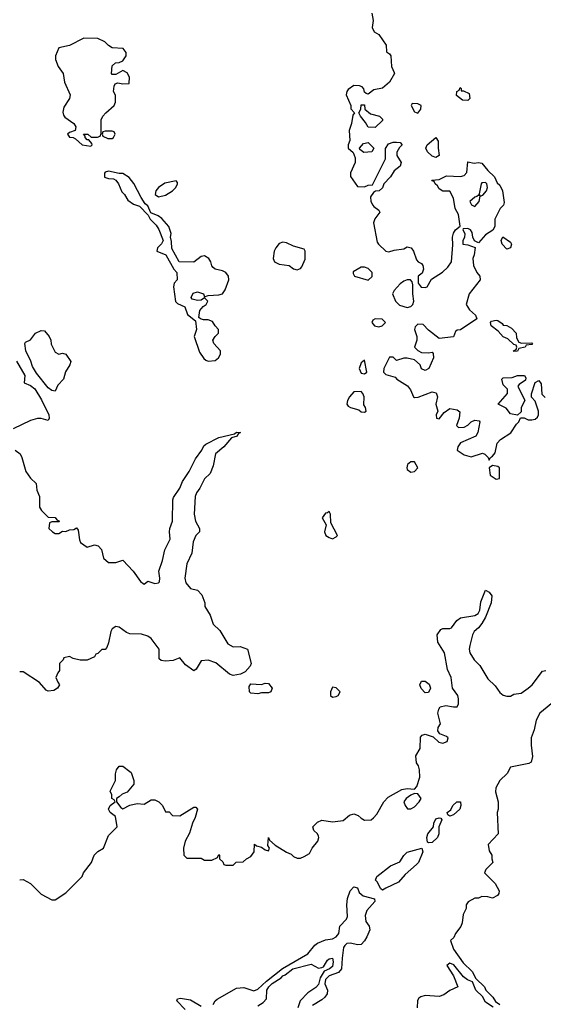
# Model space of a CAD drawing. Header units: inches. Extents: x 2380249 to 2585472, y 382747 to 546448.
# Tile 301 of 626: x 2545510 to 2548455, y 402851 to 408394. Entities that reach past the tile are written whole.
import ezdxf

# ---------------------------------------------------------------- set-up
doc = ezdxf.new("R2010")
doc.units = ezdxf.units.IN
doc.header["$MEASUREMENT"] = 0
doc.layers.add('C5440', color=7, linetype='Continuous')

msp = doc.modelspace()

# ---------------------------------------------------------------- linework, layer by layer
at = {"layer": 'C5440', "color": 4}
for points, elevation in [([(2547491, 408430), (2547498.8, 408390), (2547492, 408350), (2547504.7, 408324.7), (2547530.7, 408310.7), (2547572, 408250), (2547572.7, 408212.7), (2547590, 408202), (2547598, 408190), (2547601, 408130), (2547616.9, 408096.9), (2547618, 408090), (2547590, 408042), (2547550, 408008.7), (2547501, 407999), (2547470, 407975.3), (2547458, 407978), (2547450, 407986), (2547445.2, 408005.2), (2547436.5, 408016.5), (2547422, 408022), (2547390, 408023.7), (2547358.4, 408001.6), (2547350.6, 407990), (2547346.8, 407970), (2547372, 407910), (2547372.7, 407892.7), (2547394, 407870), (2547383.6, 407856.4), (2547376, 407810), (2547362.8, 407770), (2547366.4, 407713.6), (2547358, 407690), (2547358, 407670), (2547385.4, 407645.4), (2547396.9, 407616.9), (2547396, 407590), (2547371.2, 407531.1), (2547370.9, 407510.9), (2547410, 407454), (2547450, 407452), (2547470, 407462), (2547495.3, 407464.7), (2547568, 407610), (2547568, 407668), (2547584.7, 407695.3), (2547610, 407704.7), (2547630, 407704.7), (2547650, 407702), (2547662, 407690), (2547646, 407674), (2547631.6, 407648.4), (2547631.3, 407630), (2547656.3, 407590), (2547650.6, 407570), (2547616.3, 407543.7), (2547594.8, 407510), (2547558.8, 407470), (2547550, 407448), (2547532, 407430), (2547511.3, 407428.7), (2547499.6, 407420.4), (2547483.6, 407396.4), (2547484.7, 407370), (2547496, 407350), (2547501.4, 407341.4), (2547530, 407322), (2547536, 407310), (2547507.1, 407272.9), (2547500.7, 407250), (2547521.3, 407141.3), (2547527.3, 407130), (2547570, 407090.7), (2547586.8, 407086.8), (2547616.3, 407096.3), (2547670, 407104.7), (2547690, 407114.8), (2547711, 407110), (2547724.7, 407090), (2547741.4, 407041.4), (2547750.7, 407030.7), (2547770, 407021), (2547777.3, 407010), (2547780.7, 406990), (2547773.7, 406966.3), (2547752, 406950), (2547751.3, 406910), (2547768, 406888), (2547790, 406885.5), (2547802, 406890), (2547827.2, 406932.8), (2547888.4, 406971.6), (2547918.8, 407001.2), (2547939.3, 407030), (2547946.6, 407126.6), (2547945.1, 407170), (2547950, 407192), (2547962, 407210), (2547988.4, 407231.6), (2547977.6, 407297.6), (2547959, 407330), (2547949.2, 407390), (2547930, 407428), (2547890, 407428), (2547870, 407442), (2547859.3, 407459.3), (2547846, 407470), (2547842, 407482), (2547830, 407486), (2547828.7, 407491.3), (2547870, 407494.8), (2547910, 407514), (2547989.1, 407510.9), (2548010, 407516), (2548025.6, 407534.4), (2548030, 407594), (2548066, 407586), (2548090.5, 407590.5), (2548110, 407586), (2548144, 407544), (2548181, 407510), (2548196, 407476), (2548210, 407462), (2548226, 407430), (2548235.3, 407364.7), (2548231.3, 407350), (2548212, 407330), (2548182, 407270), (2548182, 407230), (2548171.3, 407208.7), (2548130, 407182), (2548090, 407138), (2548068.4, 407148.4), (2548058, 407170), (2548055.3, 407195.3), (2548046, 407210), (2548030, 407218), (2548003.6, 407216.4), (2548002, 407210), (2548014, 407190), (2548011.6, 407168.4), (2548002, 407150), (2548002, 407130), (2548030, 407126), (2548072, 407112), (2548066.8, 407070), (2548058.8, 407050), (2548062.8, 407010), (2548081, 406970), (2548097.3, 406950), (2548099.1, 406930), (2548038.8, 406850), (2548022, 406790), (2548039.8, 406759.8), (2548074, 406730), (2548082, 406710), (2547990, 406648), (2547970, 406646), (2547962, 406638), (2547950.7, 406609.3), (2547870, 406599), (2547810, 406646), (2547778.6, 406678.6), (2547750, 406679.3), (2547735.2, 406664.8), (2547730.5, 406650), (2547743.8, 406610), (2547743, 406590), (2547730.8, 406550), (2547750, 406530.8), (2547770, 406521), (2547810, 406518), (2547830, 406522), (2547835.3, 406515.3), (2547838, 406490), (2547812, 406430), (2547790, 406418), (2547770, 406428), (2547762, 406450), (2547730, 406479), (2547690, 406488.7), (2547670, 406488.7), (2547630, 406475.3), (2547610, 406494), (2547590, 406494), (2547557.6, 406430), (2547557.1, 406410), (2547570, 406395.5), (2547621, 406381), (2547631.3, 406370), (2547692.1, 406332.1), (2547707.7, 406310), (2547724.7, 406270), (2547730, 406266.8), (2547752.1, 406267.9), (2547830, 406298.8), (2547852.5, 406292.5), (2547860.7, 406270), (2547851, 406230), (2547861, 406190), (2547852, 406170), (2547854, 406150), (2547870, 406146), (2547897.2, 406182.8), (2547930, 406204.7), (2547970, 406198), (2547985.4, 406185.4), (2547982.8, 406150), (2547966, 406110), (2547978, 406098), (2548010, 406100.7), (2548030, 406111), (2548050, 406130.8), (2548070, 406138.8), (2548095.3, 406135.3), (2548098, 406130), (2548087.3, 406070), (2548074.8, 406050), (2547988.5, 406011.5), (2547974, 405990), (2547971, 405970), (2548010, 405944), (2548050, 405933), (2548113.2, 405953.2), (2548127.1, 405947.1), (2548144.7, 405930), (2548150, 405914), (2548158, 405930), (2548170, 405936), (2548184.1, 405955.9), (2548195.3, 406010), (2548215.3, 406030), (2548272, 406068), (2548303.7, 406116.3), (2548318, 406130), (2548327.3, 406152.7), (2548348, 406152), (2548370, 406141), (2548390, 406141), (2548410, 406144.7), (2548423.1, 406156.9), (2548428.7, 406170), (2548428.7, 406190), (2548410, 406246), (2548388.4, 406268.4), (2548388.4, 406288.4), (2548409, 406351), (2548430, 406362), (2548443.6, 406343.6), (2548446, 406286), (2548466, 406266)], 28), ([(2545491.2, 406471.2), (2545538.7, 406390), (2545534.8, 406350), (2545570, 406333.7), (2545595.2, 406315.2), (2545633.3, 406253.3), (2545673, 406170), (2545676, 406150), (2545670, 406138), (2545631.6, 406148.4), (2545610, 406148.7), (2545570, 406138), (2545474, 406090)], 24), ([(2545484.7, 405970), (2545512, 405950), (2545522, 405930), (2545544.7, 405850), (2545570, 405812), (2545602, 405782), (2545605.4, 405745.4), (2545622, 405710), (2545622, 405650), (2545632, 405630), (2545670, 405594), (2545710, 405592), (2545718, 405578), (2545734, 405570), (2545730, 405566), (2545690, 405566), (2545678, 405562), (2545674, 405530), (2545694, 405510), (2545710, 405502), (2545730, 405502), (2545750, 405514), (2545770, 405512), (2545790, 405522), (2545815.3, 405524.7), (2545830, 405534), (2545839.6, 405519.6), (2545845.4, 405465.4), (2545852, 405450), (2545890, 405424.7), (2545930, 405438), (2545950.9, 405430.9), (2545970, 405412), (2545982, 405362), (2546010, 405338), (2546050, 405338.8), (2546090, 405351.3), (2546147.7, 405290), (2546190, 405231), (2546210, 405216), (2546230, 405232), (2546270, 405219.5), (2546290, 405223.7), (2546295.8, 405230), (2546298.9, 405250), (2546293.3, 405290), (2546313.3, 405350), (2546326, 405410), (2546356.2, 405470), (2546351.8, 405510), (2546354, 405530), (2546369.4, 405570), (2546372, 405690), (2546375.9, 405704.1), (2546410, 405756), (2546426.2, 405793.8), (2546462.7, 405850), (2546498, 405922), (2546534, 405970), (2546546, 405994), (2546556.5, 406003.5), (2546630, 406041), (2546718, 406062), (2546730, 406071.3), (2546752, 406070), (2546738, 406062), (2546734, 406050), (2546701, 406039), (2546657.3, 405990), (2546611, 405950), (2546598.5, 405881.5), (2546581, 405839), (2546550, 405809), (2546523.4, 405756.6), (2546504, 405730), (2546497.3, 405710), (2546490.7, 405610), (2546498.8, 405570), (2546521, 405530), (2546522, 405510), (2546501, 405490), (2546485.5, 405454.5), (2546478, 405390), (2546450.7, 405330), (2546438.8, 405250), (2546443.5, 405223.5), (2546470, 405192), (2546510, 405182), (2546535.3, 405155.3), (2546551.2, 405111.1), (2546551.3, 405090), (2546582, 405042), (2546598, 404990), (2546635.2, 404955.2), (2546679.8, 404879.8), (2546710, 404862.8), (2546750, 404866), (2546792, 404850), (2546812, 404770), (2546805.4, 404754.6), (2546778, 404722), (2546751.6, 404708.4), (2546710, 404701.2), (2546689.5, 404709.5), (2546612.5, 404772.5), (2546570, 404789), (2546530, 404784), (2546502.8, 404737.2), (2546490, 404729), (2546442.7, 404762.7), (2546410, 404802), (2546373.4, 404786.6), (2546330, 404782.7), (2546306, 404786), (2546295.3, 404795.3), (2546294, 404850), (2546248.7, 404910), (2546230, 404924), (2546195.1, 404935.1), (2546130, 404936), (2546110, 404944), (2546070, 404973.2), (2546050, 404977.2), (2546030, 404964), (2546022, 404950), (2546010, 404886), (2545999.8, 404860.2), (2545990, 404848), (2545972.7, 404847.3), (2545950, 404826), (2545938, 404822), (2545930, 404806), (2545890, 404788), (2545850, 404788), (2545810, 404798), (2545790, 404808), (2545758, 404802), (2545754, 404790), (2545734, 404770), (2545734, 404730), (2545723.6, 404716.4), (2545714, 404690), (2545723.6, 404663.6), (2545734, 404650), (2545722, 404630), (2545702, 404618), (2545670, 404614), (2545659, 404619), (2545622, 404662), (2545530, 404722), (2545510, 404722)], 24), ([(2545510, 403552), (2545530, 403554), (2545570, 403531.3), (2545630, 403471.3), (2545690, 403438), (2545710, 403438), (2545770, 403478), (2545862, 403570), (2545869.1, 403590.9), (2545914, 403650), (2545928.7, 403690), (2545949.4, 403710.6), (2545982, 403730), (2546010, 403802), (2546058, 403850), (2546048.8, 403908.9), (2546018, 403930), (2546008.7, 403950), (2546018, 403970), (2546046, 403990), (2546042, 404002), (2546028, 404010), (2546028, 404030), (2546018, 404050), (2546048, 404110), (2546048.8, 404148.9), (2546054, 404170), (2546070, 404191.3), (2546090, 404191.3), (2546130, 404162), (2546136, 404156), (2546151.3, 404110), (2546151.3, 404090), (2546114.4, 404045.6), (2546086, 404034), (2546070, 404018), (2546054, 404010), (2546054, 403990), (2546079.6, 403959.6), (2546090, 403952), (2546128.8, 403971.1), (2546170, 403982), (2546210, 403978), (2546250, 404001), (2546270, 404001), (2546292, 403990), (2546314, 403970), (2546330, 403934), (2546350, 403934), (2546370, 403914), (2546410, 403912), (2546490, 403961), (2546499.8, 403959.8), (2546510.8, 403949.2), (2546496.8, 403903.2), (2546481, 403870), (2546465.8, 403814.2), (2546441, 403770), (2546431.3, 403730), (2546434, 403690), (2546450, 403674), (2546530, 403674), (2546550, 403662), (2546590, 403662), (2546622, 403678), (2546630, 403694), (2546634, 403690), (2546634, 403670), (2546652.7, 403652.7), (2546658, 403638), (2546670, 403634), (2546710, 403634), (2546728.4, 403651.6), (2546767.3, 403652.7), (2546786, 403670), (2546810, 403682), (2546828, 403710), (2546830, 403752), (2546842, 403742), (2546870, 403736), (2546890, 403721), (2546910, 403714), (2546915.3, 403730), (2546905.2, 403745.2), (2546909.3, 403790.7), (2546915.3, 403775.3), (2546947.1, 403747.1), (2547010, 403706.8), (2547036, 403696), (2547050, 403682), (2547070, 403674), (2547090, 403674), (2547110, 403682), (2547140.4, 403699.6), (2547155.3, 403730), (2547186, 403770), (2547192.3, 403790), (2547190, 403798), (2547185.2, 403810), (2547164, 403830), (2547159, 403850), (2547184.1, 403875.9), (2547210, 403886.8), (2547270, 403878.8), (2547330, 403886), (2547364.7, 403915.3), (2547390, 403922.8), (2547414, 403914), (2547430, 403898), (2547450, 403886.8), (2547486, 403890), (2547500.4, 403899.6), (2547518, 403922), (2547559, 403990), (2547583.2, 404016.8), (2547660.2, 404059.8), (2547690, 404066), (2547730, 404062), (2547743.1, 404076.9), (2547761.2, 404130), (2547759, 404170), (2547753.2, 404193.2), (2547742, 404210), (2547738, 404250), (2547762, 404290), (2547764.7, 404355.3), (2547774.6, 404365.4), (2547790, 404371.3), (2547836, 404356), (2547867.3, 404327.3), (2547890, 404321), (2547915.3, 404330), (2547919.3, 404350), (2547910, 404359.3), (2547874, 404374), (2547862, 404390), (2547864, 404410), (2547877.2, 404430), (2547862, 404490), (2547867, 404513), (2547874.8, 404525.2), (2547907, 404533), (2547950, 404524.9), (2547970, 404526), (2547978, 404542), (2547979, 404570), (2547974, 404590), (2547944, 404630), (2547937.2, 404690), (2547915.5, 404735.5), (2547899, 404830), (2547862, 404890), (2547859, 404930), (2547879, 404961), (2547890, 404966), (2547930, 404966), (2547938, 404970), (2547969.4, 405010.6), (2547990, 405026), (2548070, 405038.8), (2548088.7, 405050), (2548099, 405070), (2548103.1, 405116.9), (2548130, 405182), (2548150.7, 405170.7), (2548164.7, 405150), (2548161, 405110), (2548130.5, 405029.5), (2548110, 404995.3), (2548091, 404970), (2548066, 404950), (2548056, 404930), (2548041, 404870), (2548038.8, 404850), (2548042.8, 404830), (2548066, 404790), (2548098, 404758), (2548142.8, 404682.8), (2548184.5, 404644.5), (2548210, 404606), (2548230, 404591.3), (2548250, 404584.7), (2548270, 404586), (2548290, 404596), (2548330, 404602.8), (2548370, 404630.8), (2548393.2, 404650), (2548450, 404726), (2548470, 404730.8)], 24), ([(2548530, 404567), (2548436.3, 404490), (2548415.5, 404450), (2548404.1, 404395.9), (2548386.8, 404350), (2548386, 404310), (2548394.8, 404245.2), (2548386, 404214), (2548374, 404206), (2548270, 404186), (2548252, 404150), (2548211, 404110), (2548187.3, 404070), (2548187.1, 404047.1), (2548201, 403990), (2548201, 403950), (2548196, 403930), (2548201, 403810), (2548144.7, 403750), (2548150, 403714), (2548164.7, 403690), (2548164.7, 403670), (2548171.3, 403650), (2548132, 403610), (2548124.7, 403590), (2548184.7, 403530), (2548206, 403490), (2548204.7, 403475.3), (2548196.9, 403463.1), (2548170, 403448.7), (2548143.6, 403456.4), (2548110, 403458), (2548091.2, 403448.9), (2548070, 403448), (2548031.6, 403428.4), (2548022, 403410), (2548022, 403390), (2548003.6, 403356.4), (2547998, 403310), (2547991, 403289), (2547962, 403250), (2547952.7, 403227.3), (2547934, 403210), (2547950, 403162), (2548004, 403084), (2548054.9, 403034.9), (2548076, 402996), (2548124.7, 402950), (2548131.3, 402930), (2548170.6, 402890.6), (2548186.4, 402866.4), (2548211.3, 402850)], 24), ([(2546599, 402850), (2546608.7, 402870), (2546620.2, 402879.8), (2546730, 402941), (2546770, 402944.7), (2546827.3, 402927.3), (2546850, 402935.5), (2546898.1, 402981.9), (2546987.7, 403052.3), (2547130, 403135.3), (2547170, 403183.6), (2547184.9, 403195.1), (2547230, 403213.1), (2547270, 403219.6), (2547290, 403230.3), (2547304.2, 403250), (2547311.1, 403290), (2547348.5, 403330), (2547354.4, 403345.6), (2547350.8, 403410), (2547354.1, 403445.9), (2547369.7, 403490), (2547390, 403512.4), (2547410, 403506.8), (2547419.6, 403479.6), (2547442.1, 403462.1), (2547504.9, 403444.9), (2547507.2, 403430), (2547462, 403378), (2547452.5, 403350), (2547456.5, 403316.5), (2547475.5, 403290), (2547479.1, 403270), (2547462.6, 403230), (2547450, 403207.8), (2547430, 403188), (2547410, 403185.7), (2547370, 403195.3), (2547350, 403192.9), (2547338.5, 403181.5), (2547331.3, 403170), (2547323.2, 403110), (2547320.8, 403050), (2547302.4, 403030), (2547250, 403010.6), (2547229.6, 402990.4), (2547225.4, 402965.4), (2547240.8, 402930), (2547240.3, 402910), (2547227.2, 402890), (2547210, 402875.1), (2547156.2, 402843.8)], 16), ([(2546850, 402842), (2546879.5, 402860.5), (2546898.4, 402881.6), (2546899.7, 402930), (2546911.4, 402950), (2546930, 402968.5), (2546981, 402999), (2546990, 403010.3), (2547003.7, 403016.3), (2547046, 403050), (2547150, 403076.3), (2547190, 403054.8), (2547210, 403057.3), (2547218, 403062), (2547240.7, 403099.3), (2547250, 403106.8), (2547270, 403110.7), (2547273.7, 403090), (2547270, 403064.5), (2547253.4, 403050), (2547222.8, 403037.2), (2547200.5, 402999.5), (2547190, 402962.9), (2547175.5, 402944.5), (2547130, 402915.6), (2547087.2, 402870), (2547075.3, 402830)], 12), ([(2548174, 402834), (2548130, 402862), (2548114, 402894), (2548075.3, 402930), (2548057.2, 402977.2), (2548029.3, 402989.3), (2548006.3, 403006.3), (2547952.7, 403072.7), (2547930, 403082), (2547912, 403070), (2547950.9, 403010.9), (2547974, 402950), (2547930, 402928.7), (2547895.3, 402904.7), (2547870, 402895.3), (2547790, 402901.2), (2547766.4, 402893.6), (2547754.8, 402885.2), (2547747.5, 402872.5), (2547745.5, 402830)], 24), ([(2546441.3, 402821.3), (2546394, 402870), (2546398, 402882), (2546414, 402886), (2546470, 402875.8), (2546530, 402841.1)], 16)]:
    msp.add_lwpolyline(points, dxfattribs=dict(at, elevation=elevation))
for points, elevation in [([(2545871.2, 408288.9), (2545790, 408249.2), (2545730, 408235.3), (2545711, 408190), (2545711, 408170), (2545726, 408130), (2545754, 408090), (2545762.5, 408042.5), (2545793.4, 407970), (2545790.7, 407950), (2545758.4, 407901.6), (2545753.4, 407873.4), (2545756.8, 407856.8), (2545764.5, 407844.5), (2545814.8, 407810), (2545826, 407790), (2545822, 407770), (2545790, 407759), (2545778, 407750), (2545790, 407732), (2545811.2, 407731.1), (2545824, 407724), (2545862, 407690), (2545910, 407682), (2545918, 407690), (2545916.4, 407696.4), (2545898, 407718), (2545890, 407718), (2545878, 407730), (2545878, 407738), (2545868, 407750), (2545894, 407750), (2545912.7, 407732.7), (2545947.3, 407732.7), (2545962, 407738), (2545967.3, 407752.7), (2545968, 407830), (2545978, 407850), (2545995.3, 407870), (2546042, 407910), (2546048.7, 407930), (2546048.4, 407968.4), (2546038, 407990), (2546040.4, 408019.6), (2546047.3, 408032.7), (2546062, 408038), (2546090, 408032), (2546126, 408034), (2546128, 408070), (2546114.6, 408094.6), (2546090, 408108), (2546050, 408086), (2546030, 408086), (2546026, 408090), (2546030, 408134), (2546048.4, 408151.6), (2546070, 408152), (2546090, 408162), (2546108.7, 408190), (2546108.7, 408210), (2546092.5, 408232.5), (2546030, 408235.3), (2546010, 408248), (2545989.3, 408269.3), (2545950, 408288.7)], 28), ([(2547994, 407994), (2548006, 407994), (2548038, 407978), (2548042, 407950), (2548030, 407938), (2548000.4, 407940.4), (2547967.3, 407967.3), (2547968, 407990), (2547982, 407998), (2547988.4, 408011.6), (2547994, 408006)], 28), ([(2547718, 407922), (2547711.3, 407910), (2547730, 407876), (2547750, 407867.7), (2547766.6, 407890), (2547769, 407910), (2547750, 407920.9)], 32), ([(2547510, 407786), (2547470, 407788.7), (2547455.5, 407815.5), (2547426, 407850), (2547418, 407870), (2547428, 407890), (2547430, 407914), (2547450, 407914), (2547452, 407890), (2547484, 407864), (2547534, 407850), (2547550, 407834), (2547550, 407826)], 28), ([(2546030, 407766), (2545990, 407766), (2545978, 407762), (2545974, 407750), (2545978, 407738), (2546005.4, 407725.4), (2546030, 407724.7), (2546038, 407730), (2546046, 407750), (2546042, 407762)], 28), ([(2547446, 407646), (2547423.1, 407663.1), (2547422, 407670), (2547443.2, 407696.8), (2547470, 407702.8), (2547501, 407670), (2547490, 407649.2)], 28), ([(2547850, 407617.2), (2547830, 407626), (2547804, 407650), (2547795.3, 407670), (2547802, 407690), (2547850, 407731.3), (2547864.7, 407710), (2547864, 407670), (2547870, 407628.7)], 28), ([(2546010, 407541.2), (2545990, 407535.3), (2545986, 407530), (2545987.7, 407507.7), (2546010, 407499.1), (2546037.5, 407497.5), (2546050.7, 407490.7), (2546066, 407470), (2546084.1, 407424.1), (2546098.8, 407410), (2546118, 407378), (2546150, 407356), (2546183.6, 407343.6), (2546232.7, 407292.7), (2546244.7, 407270), (2546278, 407238), (2546293, 407213), (2546316, 407150), (2546307.1, 407132.9), (2546284.7, 407110), (2546282, 407090), (2546332, 407070), (2546376, 406990), (2546393.4, 406970), (2546395.5, 406930), (2546379.1, 406910), (2546375.5, 406890), (2546387.1, 406807.1), (2546396.9, 406796.9), (2546438, 406778), (2546454.4, 406734.4), (2546498.8, 406698.8), (2546504.9, 406650), (2546490.8, 406610), (2546521.3, 406521.3), (2546545.8, 406485.8), (2546556.8, 406476.8), (2546570, 406470.8), (2546610, 406476), (2546628.7, 406490), (2546639, 406510), (2546639, 406530), (2546601.2, 406570), (2546597.2, 406590), (2546609, 406610), (2546629, 406630), (2546629, 406650), (2546608.7, 406670), (2546595.3, 406695.3), (2546570, 406704), (2546543.7, 406703.7), (2546526, 406710), (2546518, 406718), (2546523.7, 406756.3), (2546541.2, 406778.8), (2546558, 406790), (2546568, 406810), (2546550, 406828), (2546530, 406815.3), (2546510, 406813.2), (2546480.9, 406820.9), (2546474, 406830), (2546485.4, 406854.6), (2546510, 406862), (2546544.7, 406850), (2546550, 406834), (2546570, 406842), (2546630, 406844.7), (2546650, 406851), (2546666.6, 406873.4), (2546686, 406930), (2546685.2, 406950), (2546668.7, 406970), (2546650, 406979.3), (2546609.1, 406989.1), (2546598, 406998), (2546590, 407008), (2546585.2, 407030), (2546574, 407050), (2546550, 407065.2), (2546530, 407061.2), (2546490, 407029.7), (2546406, 407030), (2546365.6, 407105.6), (2546364.7, 407144.7), (2546359, 407170), (2546361.2, 407190), (2546349.2, 407230), (2546310, 407274), (2546288, 407290), (2546247.3, 407307.3), (2546230, 407346), (2546216.4, 407356.4), (2546192.9, 407392.9), (2546152.5, 407472.5), (2546125.2, 407505.2), (2546090, 407528.7), (2546070, 407528.7)], 28), ([(2546390, 407486), (2546327.1, 407472.9), (2546291.3, 407450), (2546276, 407430), (2546271.3, 407410), (2546290, 407396), (2546330, 407406.8), (2546368.7, 407430), (2546388.7, 407450), (2546398, 407470), (2546398, 407478)], 28), ([(2548130, 407478), (2548110, 407475.3), (2548104.7, 407470), (2548094, 407414), (2548098, 407402), (2548090, 407406), (2548082, 407398), (2548070, 407395.3), (2548042, 407370), (2548052, 407352), (2548070, 407342), (2548095.3, 407370), (2548100.4, 407399.6), (2548114.6, 407405.4), (2548135.3, 407430), (2548142, 407450), (2548138, 407470)], 28), ([(2546990, 407141.2), (2546970, 407133.2), (2546950.7, 407110), (2546942, 407090), (2546936.3, 407050), (2546944, 407030), (2546970, 407018.4), (2547026, 407010), (2547050, 406990.5), (2547070, 406984.9), (2547090, 406993.4), (2547097.5, 407002.5), (2547114.9, 407045.1), (2547116, 407090), (2547110, 407102), (2547050, 407118), (2547010, 407137.2)], 28), ([(2548250, 407102.7), (2548224, 407130), (2548218, 407150), (2548228, 407172), (2548270, 407142), (2548276, 407130), (2548270, 407108.7)], 28), ([(2547450, 407001.2), (2547430, 407001.2), (2547386.4, 406973.6), (2547385.4, 406965.4), (2547394, 406950), (2547470, 406927.3), (2547491.9, 406948.1), (2547493.2, 406970), (2547470, 406993.2)], 28), ([(2547690, 406929), (2547670, 406922.7), (2547650, 406907), (2547615.5, 406870), (2547606, 406850), (2547623.8, 406810), (2547646.3, 406786.3), (2547690, 406773), (2547710, 406779.1), (2547720.9, 406790), (2547727.3, 406810), (2547720.5, 406850), (2547720.4, 406900.4), (2547718, 406918), (2547708.4, 406928.4)], 28), ([(2547510, 406709), (2547496.9, 406703.1), (2547491, 406690), (2547506, 406670), (2547530, 406665.5), (2547548, 406670), (2547568, 406690), (2547548.7, 406708.7)], 28), ([(2548332.7, 406572.7), (2548390, 406574), (2548394, 406570), (2548390, 406566), (2548358, 406562), (2548354, 406550), (2548318, 406542), (2548310, 406528), (2548290, 406526), (2548288, 406530), (2548302, 406538), (2548306, 406550), (2548302, 406562), (2548290, 406566), (2548256.4, 406596.4), (2548228.8, 406608.9), (2548200.4, 406640.4), (2548162, 406670), (2548158, 406690), (2548164, 406696), (2548190, 406702), (2548199.6, 406699.6), (2548223.6, 406683.6), (2548230, 406674), (2548250, 406672), (2548276.9, 406656.9), (2548302, 406630), (2548303.6, 406603.6), (2548318, 406578)], 28), ([(2545730, 406511.3), (2545750, 406516), (2545770, 406511), (2545798, 406470), (2545792, 406450), (2545768.3, 406411.7), (2545756, 406370), (2545724.1, 406335.9), (2545710, 406302), (2545690, 406306.6), (2545670, 406322), (2545604.6, 406404.6), (2545581.8, 406441.8), (2545572.1, 406472.1), (2545543.6, 406530), (2545538, 406570), (2545542, 406578), (2545570, 406592), (2545598, 406630), (2545630, 406644.7), (2545650, 406642), (2545676, 406610), (2545686, 406590), (2545687.5, 406567.5), (2545710, 406522)], 24), ([(2547450, 406478), (2547430, 406462), (2547418.8, 406430), (2547430, 406404.7), (2547450, 406401), (2547462, 406410)], 28), ([(2548310, 406168), (2548270, 406175.3), (2548246, 406206), (2548202, 406230), (2548254, 406290), (2548252.9, 406312.9), (2548230, 406338), (2548222, 406370), (2548230, 406378), (2548280.4, 406379.6), (2548310, 406391.3), (2548350, 406391.3), (2548356.9, 406376.9), (2548355.3, 406364.7), (2548319.6, 406340.4), (2548312, 406330), (2548352, 406250), (2548331.3, 406210), (2548330, 406186)], 28), ([(2547430, 406300.5), (2547390, 406299.7), (2547364.9, 406270), (2547354.4, 406250), (2547350.6, 406230), (2547358, 406218), (2547370.4, 406210.4), (2547416.8, 406196.8), (2547430, 406186), (2547450, 406184.7), (2547458, 406190), (2547455.3, 406210), (2547445.6, 406225.6), (2547446.6, 406270), (2547439.7, 406290)], 28), ([(2547710, 405905.2), (2547691, 405890), (2547686.8, 405870), (2547690, 405862), (2547710, 405846.8), (2547730, 405851), (2547749, 405870), (2547730, 405904)], 28), ([(2548170, 405884), (2548151.3, 405870), (2548156, 405830), (2548190, 405806.8), (2548208.4, 405811.6), (2548208.7, 405870), (2548198.6, 405878.6)], 28), ([(2547250, 405626), (2547242, 405618), (2547230, 405615.3), (2547212, 405590), (2547234, 405550), (2547224.7, 405510), (2547232, 405490), (2547250, 405478), (2547270, 405472), (2547290, 405482), (2547298, 405490), (2547260.4, 405560.4), (2547258, 405610)], 28), ([(2546850, 404598), (2546810, 404602), (2546802, 404610), (2546800.4, 404639.6), (2546810, 404654), (2546870, 404651.3), (2546890, 404658), (2546910, 404656), (2546930.8, 404630), (2546922, 404610), (2546910, 404604), (2546870, 404604)], 24), ([(2547790, 404604.5), (2547768.3, 404628.3), (2547760.9, 404650), (2547769.5, 404670.5), (2547790, 404670.8), (2547813.2, 404653.2), (2547820.7, 404630), (2547810, 404605.2)], 24), ([(2547270, 404635.3), (2547258.8, 404610), (2547258.8, 404590), (2547270, 404580.7), (2547290, 404584), (2547302, 404590), (2547313.2, 404610), (2547290, 404632.3)], 28), ([(2547730, 404038), (2547710, 404029), (2547684.7, 404010), (2547671.3, 403990), (2547678, 403970), (2547691.3, 403951.3), (2547710, 403951), (2547730, 403962.8), (2547757.2, 403990), (2547768.7, 404010), (2547750, 404035.3)], 24), ([(2547930, 403909.5), (2547918, 403918), (2547915.3, 403930), (2547934.8, 403945.2), (2547946, 403970), (2547969.3, 403990), (2547990, 403991), (2547991.7, 403970), (2547984.9, 403950), (2547950, 403917.2)], 16), ([(2547810, 403759.3), (2547804.4, 403764.4), (2547799.7, 403790), (2547806.4, 403810), (2547837, 403850), (2547839.7, 403870), (2547850, 403894), (2547870, 403901), (2547878.8, 403898.8), (2547884.7, 403890), (2547867.3, 403850), (2547868, 403810), (2547860.5, 403790), (2547830, 403762.4)], 16), ([(2547550, 403494), (2547540.7, 403500.7), (2547520.8, 403540.8), (2547511.6, 403550), (2547518, 403570), (2547595.1, 403630), (2547647.6, 403652.4), (2547671.1, 403688.9), (2547690, 403708), (2547771, 403730), (2547777.1, 403710), (2547752.8, 403650), (2547742.6, 403637.4), (2547678.6, 403581.4), (2547640.9, 403539.1), (2547570, 403504.2)], 16)]:
    msp.add_lwpolyline(points, close=True, dxfattribs=dict(at, elevation=elevation))

doc.saveas('drawing.dxf')
